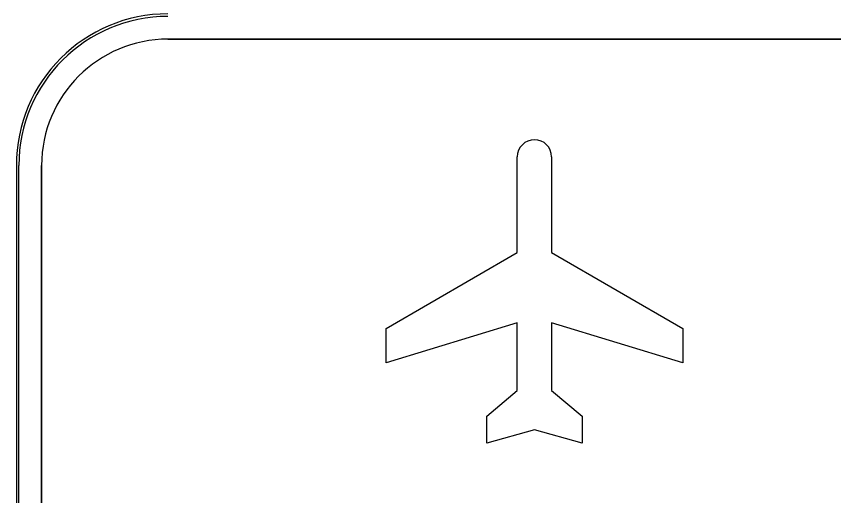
# Model space of a CAD drawing. Extents: x 2149961 to 2150220, y 145114 to 145240.
# Drawn here: x 2150090.28 to 2150095.67, y 145157.62 to 145160.78 of the extents above; entities that cross this region are included whole.
import ezdxf

# ---------------------------------------------------------------- set-up
doc = ezdxf.new("R2010")
doc.units = 0
for name, color, linetype in [('GSBWFILL', 7, 'Continuous'), ('GSCOLORFILL', 7, 'Continuous'), ('GSOUTLINE', 7, 'Continuous')]:
    doc.layers.add(name, color=color, linetype=linetype)

msp = doc.modelspace()

# ---------------------------------------------------------------- linework, layer by layer
at = {"layer": 'GSBWFILL'}
for p, q in [((2150091.2786, 145160.633), (2150104.7786, 145160.633)), ((2150090.2786, 145159.7997), (2150090.2786, 145147.2997)), ((2150090.4453, 145147.2997), (2150090.4453, 145159.7997))]:
    msp.add_line(p, q, dxfattribs=at)
for points in [[(2150093.582, 145158.317), (2150093.582, 145158.7642), (2150092.7176, 145158.5002), (2150092.7176, 145158.7262), (2150093.582, 145159.2277), (2150093.582, 145159.8572)], [(2150093.8084, 145159.8572), (2150093.8084, 145159.2277), (2150094.6728, 145158.7262), (2150094.6728, 145158.5002), (2150093.8084, 145158.7642), (2150093.8084, 145158.317), (2150094.0101, 145158.1481), (2150094.0101, 145157.9704), (2150093.6952, 145158.0581), (2150093.3804, 145157.9704), (2150093.3804, 145158.1481), (2150093.582, 145158.317)]]:
    msp.add_lwpolyline(points, dxfattribs=at)
for centre, radius, start in [((2150091.2786, 145159.7997), 1, 90), ((2150091.2786, 145159.7997), 0.8333, 90), ((2150093.6952, 145159.8572), 0.1132, 0)]:
    msp.add_arc(centre, radius, start, 180, dxfattribs=at)
at = {"layer": 'GSCOLORFILL'}
for p, q in [((2150091.2786, 145160.633), (2150104.7786, 145160.633)), ((2150090.2786, 145159.7997), (2150090.2786, 145147.2997)), ((2150090.2786, 145159.7997), (2150090.2786, 145147.2997)), ((2150090.2786, 145159.7997), (2150090.2786, 145147.2997)), ((2150090.2953, 145147.2997), (2150090.2953, 145159.7997)), ((2150090.4453, 145147.2997), (2150090.4453, 145159.7997))]:
    msp.add_line(p, q, dxfattribs=at)
for points in [[(2150093.582, 145158.317), (2150093.582, 145158.7642), (2150092.7176, 145158.5002), (2150092.7176, 145158.7262), (2150093.582, 145159.2277), (2150093.582, 145159.8572)], [(2150093.8084, 145159.8572), (2150093.8084, 145159.2277), (2150094.6728, 145158.7262), (2150094.6728, 145158.5002), (2150093.8084, 145158.7642), (2150093.8084, 145158.317), (2150094.0101, 145158.1481), (2150094.0101, 145157.9704), (2150093.6952, 145158.0581), (2150093.3804, 145157.9704), (2150093.3804, 145158.1481), (2150093.582, 145158.317)]]:
    msp.add_lwpolyline(points, dxfattribs=at)
for centre, radius, start in [((2150091.2786, 145159.7997), 1, 90), ((2150091.2786, 145159.7997), 1, 90), ((2150091.2786, 145159.7997), 1, 90), ((2150091.2786, 145159.7997), 0.9833, 90), ((2150091.2786, 145159.7997), 0.8333, 90), ((2150093.6952, 145159.8572), 0.1132, 0)]:
    msp.add_arc(centre, radius, start, 180, dxfattribs=at)
at = {"layer": 'GSOUTLINE'}
for p, q in [((2150104.7786, 145160.633), (2150091.2786, 145160.633)), ((2150090.2786, 145159.7997), (2150090.2786, 145147.2997)), ((2150090.4453, 145159.7997), (2150090.4453, 145147.2997))]:
    msp.add_line(p, q, dxfattribs=at)
for points in [[(2150093.582, 145158.317), (2150093.582, 145158.7642), (2150092.7176, 145158.5002), (2150092.7176, 145158.7262), (2150093.582, 145159.2277), (2150093.582, 145159.8572)], [(2150093.8084, 145159.8572), (2150093.8084, 145159.2277), (2150094.6728, 145158.7262), (2150094.6728, 145158.5002), (2150093.8084, 145158.7642), (2150093.8084, 145158.317), (2150094.0101, 145158.1481), (2150094.0101, 145157.9704), (2150093.6952, 145158.0581), (2150093.3804, 145157.9704), (2150093.3804, 145158.1481), (2150093.582, 145158.317)]]:
    msp.add_lwpolyline(points, dxfattribs=at)
for centre, radius, start in [((2150091.2786, 145159.7997), 1, 90), ((2150091.2786, 145159.7997), 0.8333, 90), ((2150093.6952, 145159.8572), 0.1132, 0)]:
    msp.add_arc(centre, radius, start, 180, dxfattribs=at)

doc.saveas('drawing.dxf')
